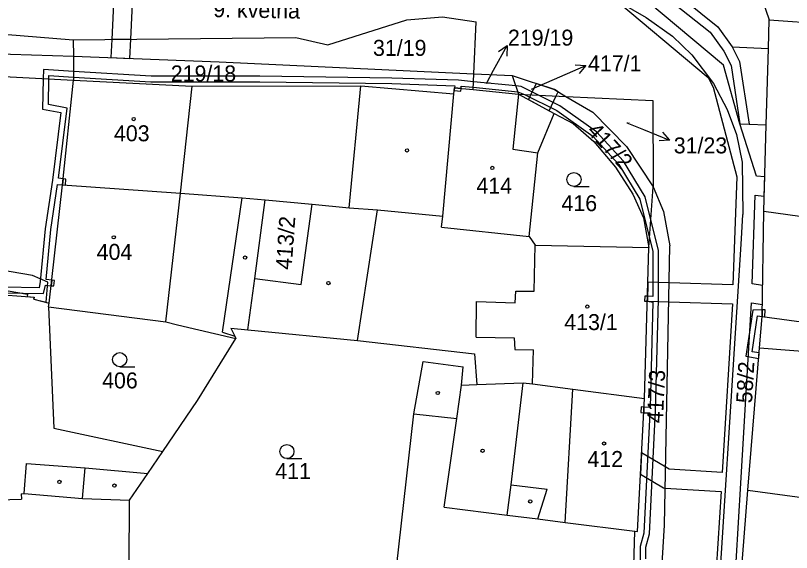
# Model space of a CAD drawing. Extents: x -785744 to -782822, y -1067550 to -1063910.
# Drawn here: x -783553.3 to -783470.7, y -1065309.9 to -1065252.8 of the extents above; entities that cross this region are included whole.
import ezdxf

# ---------------------------------------------------------------- set-up
doc = ezdxf.new("R2010")
doc.units = 0
for name, color, linetype in [('Hranice parcel', 7, 'Continuous'), ('Parcelní čísla', 7, 'Continuous'), ('Pop_ČP_popisy', 7, 'Continuous'), ('Vnitřní kresba', 7, 'Continuous'), ('Věcná břemena k části', 7, 'Continuous'), ('Značky budov', 7, 'Continuous'), ('Značky kultur', 7, 'Continuous')]:
    doc.layers.add(name, color=color, linetype=linetype)

msp = doc.modelspace()

# ---------------------------------------------------------------- linework, layer by layer
at = {"layer": 'Hranice parcel'}
for points in [[(-783474.48, -1065249.17), (-783473.08, -1065253.23)], [(-783489.01, -1065251.32), (-783486.18, -1065252.95)], [(-783577.61, -1065252.87), (-783547.17, -1065255.35)], [(-783520.08, -1065255.86), (-783511.67, -1065253.21)], [(-783511.67, -1065253.21), (-783507.86, -1065252.91)], [(-783507.86, -1065252.91), (-783504.29, -1065253.43)], [(-783486.18, -1065252.95), (-783483.37, -1065254.95)], [(-783473.16, -1065256.28), (-783473.08, -1065253.23)], [(-783473.08, -1065253.23), (-783461.1, -1065254.06)], [(-783504.52, -1065258.95), (-783504.29, -1065253.43)], [(-783547.17, -1065255.35), (-783523.47, -1065255.09)], [(-783547.17, -1065255.35), (-783547.15, -1065257.08)], [(-783523.47, -1065255.09), (-783520.08, -1065255.86)], [(-783483.37, -1065254.95), (-783481.33, -1065256.94)], [(-783473.4, -1065264.38), (-783473.16, -1065256.28)], [(-783556.11, -1065256.8), (-783547.15, -1065257.08)], [(-783547.15, -1065257.08), (-783531.64, -1065257.7)], [(-783547.15, -1065257.08), (-783547.12, -1065259.65)], [(-783481.33, -1065256.94), (-783479.03, -1065259.99)], [(-783531.64, -1065257.7), (-783504.52, -1065258.95)], [(-783563.98, -1065258.75), (-783547.12, -1065259.65)], [(-783504.61, -1065260.64), (-783504.52, -1065258.95)], [(-783504.52, -1065258.95), (-783500.45, -1065259.14)], [(-783548.3, -1065270.79), (-783547.12, -1065259.65)], [(-783547.12, -1065259.65), (-783534.52, -1065260.28)], [(-783500.45, -1065259.14), (-783495.96, -1065260.64)], [(-783500.45, -1065259.14), (-783499.77, -1065261.12)], [(-783534.52, -1065260.28), (-783516.56, -1065260.23)], [(-783516.56, -1065260.23), (-783506.64, -1065261.09)], [(-783506.64, -1065261.09), (-783506.58, -1065260.44)], [(-783506.58, -1065260.44), (-783504.61, -1065260.64)], [(-783504.61, -1065260.64), (-783499.77, -1065261.12)], [(-783495.96, -1065260.64), (-783494.73, -1065261.37)], [(-783479.03, -1065259.99), (-783477.56, -1065262.77)], [(-783507.84, -1065274.12), (-783506.64, -1065261.09)], [(-783499.77, -1065261.12), (-783495.97, -1065263.19)], [(-783499.77, -1065261.12), (-783494.73, -1065261.37)], [(-783494.73, -1065261.37), (-783491.87, -1065263.05)], [(-783494.73, -1065261.37), (-783485.47, -1065261.82)], [(-783485.47, -1065261.82), (-783485.45, -1065271.01)], [(-783491.87, -1065263.05), (-783488.27, -1065266.71)], [(-783477.56, -1065262.77), (-783476.58, -1065265.44)], [(-783497.72, -1065267.39), (-783495.97, -1065263.19)], [(-783495.97, -1065263.19), (-783493.96, -1065264.27)], [(-783493.96, -1065264.27), (-783491.77, -1065266.16)], [(-783473.67, -1065273.59), (-783473.4, -1065264.38)], [(-783476.58, -1065265.44), (-783475.97, -1065268.37)], [(-783491.77, -1065266.16), (-783489.46, -1065268.91)], [(-783488.27, -1065266.71), (-783485.45, -1065271.01)], [(-783498.64, -1065276.3), (-783497.72, -1065267.39)], [(-783489.46, -1065268.91), (-783487.59, -1065271.78)], [(-783475.97, -1065268.37), (-783475.89, -1065273.94)], [(-783549.73, -1065283.38), (-783548.3, -1065270.79)], [(-783548.3, -1065270.79), (-783535.74, -1065271.69)], [(-783485.89, -1065277.47), (-783485.45, -1065271.01)], [(-783485.45, -1065271.01), (-783484.34, -1065273.63)], [(-783535.74, -1065271.69), (-783529.19, -1065272.17)], [(-783529.19, -1065272.17), (-783526.72, -1065272.4)], [(-783487.59, -1065271.78), (-783486.47, -1065274.3)], [(-783527.85, -1065280.77), (-783526.72, -1065272.4)], [(-783526.72, -1065272.4), (-783521.74, -1065272.86)], [(-783522.89, -1065281.42), (-783521.74, -1065272.86)], [(-783521.74, -1065272.86), (-783517.81, -1065273.23)], [(-783517.81, -1065273.23), (-783514.79, -1065273.46)], [(-783514.79, -1065273.46), (-783507.84, -1065274.12)], [(-783484.34, -1065273.63), (-783483.66, -1065277.28)], [(-783473.84, -1065284.8), (-783473.67, -1065273.59)], [(-783473.67, -1065273.59), (-783463.44, -1065275.02)], [(-783507.96, -1065275.3), (-783507.84, -1065274.12)], [(-783486.47, -1065274.3), (-783485.89, -1065277.47)], [(-783476.03, -1065276.54), (-783475.89, -1065273.94)], [(-783507.96, -1065275.3), (-783498.64, -1065276.3)], [(-783498.64, -1065276.3), (-783498, -1065277.23)], [(-783479.07, -1065323.96), (-783476.03, -1065276.54)], [(-783498, -1065277.23), (-783485.89, -1065277.47)], [(-783486.37, -1065293.56), (-783485.89, -1065277.47)], [(-783484.23, -1065307.04), (-783483.66, -1065277.28)], [(-783528.59, -1065286.25), (-783527.85, -1065280.77)], [(-783527.85, -1065280.77), (-783522.89, -1065281.42)], [(-783555.99, -1065282.4), (-783551.33, -1065282.76)], [(-783551.34, -1065282.96), (-783551.33, -1065282.76)], [(-783551.34, -1065282.96), (-783549.73, -1065283.38)], [(-783549.78, -1065283.78), (-783549.73, -1065283.38)], [(-783549.78, -1065283.78), (-783537.29, -1065285.38)], [(-783549.78, -1065283.78), (-783549.23, -1065296.71)], [(-783537.29, -1065285.38), (-783536.08, -1065285.7)], [(-783474.11, -1065288.16), (-783473.84, -1065284.8)], [(-783473.84, -1065284.8), (-783461.05, -1065286.55)], [(-783536.08, -1065285.7), (-783529.85, -1065287.16)], [(-783530.39, -1065286.07), (-783528.59, -1065286.25)], [(-783530.39, -1065286.07), (-783529.96, -1065286.92)], [(-783528.59, -1065286.25), (-783516.9, -1065287.38)], [(-783529.96, -1065286.92), (-783529.85, -1065287.16)], [(-783533.92, -1065293.77), (-783529.85, -1065287.16)], [(-783516.9, -1065287.38), (-783504.46, -1065288.79)], [(-783475.35, -1065303.31), (-783474.11, -1065288.16)], [(-783504.46, -1065288.79), (-783504.22, -1065292.06)], [(-783510.91, -1065295.17), (-783509.91, -1065289.59)], [(-783509.91, -1065289.59), (-783505.67, -1065290.16)], [(-783505.83, -1065292.12), (-783505.67, -1065290.16)], [(-783504.22, -1065292.06), (-783499.26, -1065291.88)], [(-783500.57, -1065302.74), (-783499.26, -1065291.88)], [(-783499.26, -1065291.88), (-783498.3, -1065291.99)], [(-783498.3, -1065291.99), (-783493.98, -1065292.55)], [(-783505.83, -1065292.12), (-783504.22, -1065292.06)], [(-783493.98, -1065292.55), (-783486.37, -1065293.56)], [(-783487.11, -1065307.72), (-783486.37, -1065293.56)], [(-783537.61, -1065299.18), (-783533.92, -1065293.77)], [(-783512.99, -1065313.76), (-783510.91, -1065295.17)], [(-783549.23, -1065296.71), (-783537.61, -1065299.18)], [(-783539.21, -1065301.52), (-783537.61, -1065299.18)], [(-783541.16, -1065304.39), (-783539.21, -1065301.52)], [(-783500.57, -1065302.74), (-783496.73, -1065303.2)], [(-783497.7, -1065306.38), (-783496.73, -1065303.2)], [(-783476.11, -1065312.86), (-783475.35, -1065303.31)], [(-783475.35, -1065303.31), (-783463.55, -1065304.92)], [(-783560.13, -1065304.49), (-783552.66, -1065304.27)], [(-783552.7, -1065303.7), (-783552.39, -1065303.67)], [(-783552.7, -1065303.7), (-783552.66, -1065304.27)], [(-783552.39, -1065303.67), (-783546.16, -1065304.2)], [(-783546.16, -1065304.2), (-783541.16, -1065304.39)], [(-783541.22, -1065311.31), (-783541.16, -1065304.39)], [(-783497.7, -1065306.38), (-783494.79, -1065306.75)], [(-783494.79, -1065306.75), (-783487.38, -1065307.68)], [(-783487.55, -1065312.54), (-783487.38, -1065307.68)], [(-783487.38, -1065307.68), (-783487.11, -1065307.72)], [(-783484.58, -1065312.91), (-783484.23, -1065307.04)]]:
    msp.add_lwpolyline(points, dxfattribs=at)
at = {"layer": 'Pop_ČP_popisy'}
for p, q in [((-783502.42, -1065258.58), (-783500.965, -1065255.957)), ((-783495.36, -1065259.28), (-783492.614, -1065258.071)), ((-783486.48, -1065264.9), (-783483.695, -1065266.015))]:
    msp.add_line(p, q, dxfattribs=at)
for points in [[(-783501.887, -1065256.589), (-783500.965, -1065255.957), (-783501.013, -1065257.074)], [(-783493.731, -1065258.017), (-783492.614, -1065258.071), (-783493.328, -1065258.932)], [(-783503.19, -1065259.98), (-783502.42, -1065258.58)], [(-783498.38, -1065260.61), (-783495.36, -1065259.28)], [(-783488.26, -1065264.19), (-783486.48, -1065264.9)], [(-783484.437, -1065265.179), (-783483.695, -1065266.015), (-783484.809, -1065266.108)]]:
    msp.add_lwpolyline(points, dxfattribs=at)
at = {"layer": 'Vnitřní kresba'}
for points in [[(-783484.18, -1065249.42), (-783478.56, -1065253.96)], [(-783484.8, -1065250.19), (-783479.37, -1065254.54)], [(-783478.56, -1065253.96), (-783477.03, -1065256.1)], [(-783479.37, -1065254.54), (-783477.92, -1065256.54)], [(-783477.03, -1065256.1), (-783473.16, -1065256.28)], [(-783477.03, -1065256.1), (-783476.26, -1065257.65)], [(-783477.92, -1065256.54), (-783477.15, -1065258.09)], [(-783477.15, -1065258.09), (-783476.21, -1065264.3)], [(-783476.26, -1065257.65), (-783475.21, -1065264.33)], [(-783535.74, -1065271.69), (-783534.52, -1065260.28)], [(-783517.81, -1065273.23), (-783516.56, -1065260.23)], [(-783499.77, -1065261.12), (-783500.38, -1065266.98)], [(-783476.21, -1065264.3), (-783475.21, -1065264.33)], [(-783475.21, -1065264.33), (-783473.4, -1065264.38)], [(-783500.38, -1065266.98), (-783497.72, -1065267.39)], [(-783537.29, -1065285.38), (-783535.74, -1065271.69)], [(-783531.28, -1065286.48), (-783529.19, -1065272.17)], [(-783516.9, -1065287.38), (-783514.79, -1065273.46)], [(-783498.09, -1065282.11), (-783498, -1065277.23)], [(-783500.12, -1065283.37), (-783500.05, -1065282.1)], [(-783500.05, -1065282.1), (-783498.09, -1065282.11)], [(-783504.28, -1065287.03), (-783504.23, -1065283.22)], [(-783504.23, -1065283.22), (-783500.12, -1065283.37)], [(-783531.28, -1065286.48), (-783529.96, -1065286.92)], [(-783504.28, -1065287.03), (-783500.22, -1065287.1)], [(-783500.22, -1065287.1), (-783500.17, -1065288.32)], [(-783500.17, -1065288.32), (-783498.17, -1065288.38)], [(-783498.3, -1065291.99), (-783498.17, -1065288.38)], [(-783474.11, -1065288.16), (-783461.82, -1065289.12)], [(-783506.33, -1065295.68), (-783505.83, -1065292.12)], [(-783494.79, -1065306.75), (-783493.98, -1065292.55)], [(-783510.91, -1065295.17), (-783506.33, -1065295.68)], [(-783507.68, -1065305.13), (-783506.33, -1065295.68)], [(-783552.39, -1065303.67), (-783552.14, -1065300.46)], [(-783552.14, -1065300.46), (-783545.89, -1065300.95)], [(-783546.16, -1065304.2), (-783545.89, -1065300.95)], [(-783545.89, -1065300.95), (-783539.21, -1065301.52)], [(-783500.97, -1065305.97), (-783500.57, -1065302.74)], [(-783507.68, -1065305.13), (-783500.97, -1065305.97)], [(-783500.97, -1065305.97), (-783497.7, -1065306.38)]]:
    msp.add_lwpolyline(points, dxfattribs=at)
at = {"layer": 'Věcná břemena k části'}
for points in [[(-783542.72, -1065248.42), (-783543.06, -1065255.3)], [(-783541.03, -1065255.28), (-783540.7, -1065248.44)], [(-783477.97, -1065258.03), (-783489.29, -1065248.53)], [(-783490.35, -1065250.31), (-783479.59, -1065259.35)], [(-783543.06, -1065255.3), (-783543.15, -1065257.24)], [(-783541.03, -1065255.28), (-783543.06, -1065255.3)], [(-783543.06, -1065255.3), (-783541.03, -1065255.28)], [(-783541.13, -1065257.32), (-783541.03, -1065255.28)], [(-783543.15, -1065257.24), (-783541.13, -1065257.32)], [(-783476.21, -1065264.3), (-783477.97, -1065258.03)], [(-783550.33, -1065258.51), (-783550.35, -1065259.48)], [(-783547.13, -1065258.71), (-783550.33, -1065258.51)], [(-783538.88, -1065259.21), (-783547.13, -1065258.71)], [(-783550.35, -1065259.48), (-783550.43, -1065262.72)], [(-783549.81, -1065262.22), (-783549.75, -1065259.51)], [(-783549.75, -1065259.15), (-783547.12, -1065259.31)], [(-783549.75, -1065259.51), (-783549.75, -1065259.15)], [(-783547.12, -1065259.31), (-783538.9, -1065259.81)], [(-783538.9, -1065259.81), (-783527.3, -1065259.81)], [(-783527.3, -1065259.21), (-783538.88, -1065259.21)], [(-783513.24, -1065259.41), (-783527.3, -1065259.21)], [(-783527.3, -1065259.81), (-783513.26, -1065260.01)], [(-783506.15, -1065259.64), (-783513.24, -1065259.41)], [(-783504.57, -1065259.8), (-783506.15, -1065259.64)], [(-783500.07, -1065260.25), (-783504.57, -1065259.8)], [(-783479.59, -1065259.35), (-783479.05, -1065260.37)], [(-783513.26, -1065260.01), (-783506.56, -1065260.23)], [(-783506.58, -1065260.44), (-783506.61, -1065260.74)], [(-783506.56, -1065260.23), (-783506.58, -1065260.44)], [(-783505.87, -1065260.51), (-783506.58, -1065260.44)], [(-783506.58, -1065260.44), (-783505.87, -1065260.51)], [(-783505.9, -1065260.81), (-783505.87, -1065260.51)], [(-783505.87, -1065260.27), (-783504.6, -1065260.4)], [(-783505.87, -1065260.51), (-783505.87, -1065260.27)], [(-783504.6, -1065260.4), (-783499.85, -1065260.87)], [(-783499.49, -1065260.31), (-783500.07, -1065260.25)], [(-783497.64, -1065261.23), (-783499.49, -1065260.31)], [(-783497.88, -1065260), (-783498.47, -1065261.18)], [(-783495.96, -1065260.64), (-783497.88, -1065260)], [(-783495.54, -1065260.89), (-783495.96, -1065260.64)], [(-783479.05, -1065260.37), (-783476.55, -1065269.92)], [(-783506.61, -1065260.74), (-783505.9, -1065260.81)], [(-783499.85, -1065260.87), (-783499.14, -1065261.15)], [(-783499.14, -1065261.15), (-783495.68, -1065262.88)], [(-783498.47, -1065261.18), (-783498.72, -1065261.69)], [(-783495.36, -1065262.36), (-783497.64, -1065261.23)], [(-783496.52, -1065262.89), (-783495.75, -1065261.32)], [(-783495.75, -1065261.32), (-783495.54, -1065260.89)], [(-783547.81, -1065262.62), (-783549.81, -1065262.22)], [(-783498.72, -1065261.69), (-783496.52, -1065262.89)], [(-783550.43, -1065262.72), (-783548.47, -1065263.1)], [(-783548.47, -1065263.1), (-783549.37, -1065270.3)], [(-783548.74, -1065270.09), (-783547.81, -1065262.62)], [(-783495.68, -1065262.88), (-783491.87, -1065265.6)], [(-783491.47, -1065265.14), (-783495.36, -1065262.36)], [(-783474.45, -1065269.86), (-783476.21, -1065264.3)], [(-783491.87, -1065265.6), (-783489.09, -1065268.64)], [(-783488.61, -1065268.28), (-783491.47, -1065265.14)], [(-783489.09, -1065268.64), (-783486.85, -1065272.32)], [(-783486.29, -1065272.08), (-783488.61, -1065268.28)], [(-783549.37, -1065270.3), (-783550.15, -1065275.46)], [(-783548.23, -1065270.16), (-783548.74, -1065270.09)], [(-783548.23, -1065270.16), (-783548.3, -1065270.79), (-783548, -1065270.81)], [(-783548.3, -1065270.79), (-783548.23, -1065270.16)], [(-783548, -1065270.81), (-783547.94, -1065270.19), (-783548.23, -1065270.16)], [(-783476.55, -1065269.92), (-783476.96, -1065281.45)], [(-783473.56, -1065269.95), (-783474.45, -1065269.86)], [(-783473.62, -1065271.99), (-783473.56, -1065269.95)], [(-783549.55, -1065275.54), (-783548.83, -1065270.75)], [(-783548.83, -1065270.75), (-783548.3, -1065270.79)], [(-783485.69, -1065274.51), (-783486.29, -1065272.08)], [(-783474.9, -1065281.33), (-783474.57, -1065271.89)], [(-783474.57, -1065271.89), (-783473.62, -1065271.99)], [(-783486.85, -1065272.32), (-783485.82, -1065276.46)], [(-783484.88, -1065277.76), (-783485.69, -1065274.51)], [(-783550.15, -1065275.46), (-783550.67, -1065281.1)], [(-783550.04, -1065280.87), (-783549.55, -1065275.54)], [(-783485.82, -1065276.46), (-783485.48, -1065277.84)], [(-783485.48, -1065277.84), (-783485.48, -1065282.68)], [(-783484.88, -1065283), (-783484.88, -1065277.76)], [(-783551.49, -1065280.44), (-783561.66, -1065278.69)], [(-783549.86, -1065281.14), (-783551.49, -1065280.44)], [(-783561.72, -1065280.75), (-783552.02, -1065282.42)], [(-783550.67, -1065281.1), (-783550.8, -1065281.76)], [(-783550.06, -1065283.29), (-783549.86, -1065281.14)], [(-783549.45, -1065280.93), (-783550.04, -1065280.87)], [(-783549.45, -1065280.93), (-783549.52, -1065281.53), (-783549.22, -1065281.56)], [(-783549.52, -1065281.53), (-783549.45, -1065280.93)], [(-783549.22, -1065281.56), (-783549.15, -1065280.97), (-783549.45, -1065280.93)], [(-783486, -1065281.17), (-783486.06, -1065283.19)], [(-783483.74, -1065281.24), (-783486, -1065281.17)], [(-783476.96, -1065281.45), (-783483.74, -1065281.24)], [(-783550.8, -1065281.76), (-783554.6, -1065281.68)], [(-783550.32, -1065282.38), (-783550.13, -1065281.47)], [(-783550.13, -1065281.47), (-783549.52, -1065281.53)], [(-783473.79, -1065281.5), (-783474.9, -1065281.33)], [(-783473.82, -1065283.54), (-783473.79, -1065281.5)], [(-783554.64, -1065282.28), (-783550.32, -1065282.38)], [(-783552.02, -1065282.42), (-783552.05, -1065282.7)], [(-783552.05, -1065282.7), (-783551.33, -1065282.76)], [(-783551.33, -1065282.76), (-783551.34, -1065282.96)], [(-783551.34, -1065282.96), (-783550.06, -1065283.29)], [(-783486.34, -1065282.64), (-783486.36, -1065283.18)], [(-783486.04, -1065282.65), (-783486.34, -1065282.64)], [(-783486.06, -1065283.19), (-783486.04, -1065282.65)], [(-783486.04, -1065282.65), (-783486.06, -1065283.19)], [(-783485.48, -1065282.68), (-783486.04, -1065282.65)], [(-783486.36, -1065283.18), (-783486.06, -1065283.19)], [(-783486.06, -1065283.19), (-783483.77, -1065283.26)], [(-783486.06, -1065283.19), (-783485.49, -1065283.28)], [(-783485.49, -1065283.28), (-783485.77, -1065294.49)], [(-783485.18, -1065294.81), (-783484.88, -1065283)], [(-783483.77, -1065283.26), (-783477, -1065283.48)], [(-783477, -1065283.48), (-783478.09, -1065301.43)], [(-783476.1, -1065302.56), (-783474.97, -1065283.37)], [(-783474.97, -1065283.37), (-783473.82, -1065283.54)], [(-783474.85, -1065284.15), (-783475.57, -1065289.05)], [(-783473.83, -1065284.11), (-783474.85, -1065284.15)], [(-783473.83, -1065284.11), (-783473.84, -1065284.8), (-783473.54, -1065284.84)], [(-783473.84, -1065284.8), (-783473.83, -1065284.11)], [(-783473.54, -1065284.84), (-783473.53, -1065284.11), (-783473.83, -1065284.11)], [(-783474.89, -1065288.57), (-783474.33, -1065284.73)], [(-783474.33, -1065284.73), (-783473.84, -1065284.8)], [(-783474.15, -1065288.7), (-783474.89, -1065288.57)], [(-783474.2, -1065289.3), (-783474.15, -1065288.7)], [(-783475.57, -1065289.05), (-783474.2, -1065289.3)], [(-783486.42, -1065294.47), (-783486.72, -1065294.45), (-783486.75, -1065295.05)], [(-783486.75, -1065295.05), (-783486.45, -1065295.07), (-783486.42, -1065294.47)], [(-783486.42, -1065294.47), (-783486.45, -1065295.07)], [(-783485.77, -1065294.49), (-783486.42, -1065294.47)], [(-783486.45, -1065295.07), (-783485.79, -1065295.09)], [(-783485.79, -1065295.09), (-783486.42, -1065307.88)], [(-783485.82, -1065307.98), (-783485.18, -1065294.81)], [(-783486.67, -1065299.33), (-783486.79, -1065301.62)], [(-783484.11, -1065300.87), (-783486.67, -1065299.33)], [(-783483.74, -1065301.09), (-783484.11, -1065300.87)], [(-783478.09, -1065301.43), (-783483.74, -1065301.09)], [(-783486.79, -1065301.62), (-783484.36, -1065303.08)], [(-783476.87, -1065315.15), (-783476.1, -1065302.56)], [(-783484.36, -1065303.08), (-783484.15, -1065303.09)], [(-783484.15, -1065303.09), (-783478.21, -1065303.45)], [(-783478.21, -1065303.45), (-783478.72, -1065311.75)], [(-783486.42, -1065307.88), (-783486.82, -1065309.32)], [(-783486.22, -1065309.4), (-783485.82, -1065307.98)], [(-783486.82, -1065309.32), (-783486.82, -1065310.89)], [(-783486.22, -1065310.62), (-783486.22, -1065309.4)]]:
    msp.add_lwpolyline(points, dxfattribs=at)
at = {"layer": 'Značky budov'}
for centre in [(-783540.73, -1065263.79), (-783511.64, -1065267.13), (-783502.56, -1065268.99), (-783542.85, -1065276.38), (-783528.87, -1065278.54), (-783520, -1065281.26), (-783492.45, -1065283.76), (-783508.36, -1065292.96), (-783490.67, -1065298.34), (-783503.6, -1065299.12), (-783548.63, -1065302.43), (-783542.78, -1065302.82), (-783498.53, -1065304.51)]:
    msp.add_circle(centre, 0.175, dxfattribs=at)
at = {"layer": 'Značky kultur'}
for p, q in [((-783493.87, -1065270.97), (-783492.27, -1065270.97)), ((-783542.22, -1065290.16), (-783540.62, -1065290.16)), ((-783524.42, -1065299.95), (-783522.82, -1065299.95))]:
    msp.add_line(p, q, dxfattribs=at)
for centre in [(-783493.87, -1065270.22), (-783542.22, -1065289.41), (-783524.42, -1065299.2)]:
    msp.add_circle(centre, 0.75, dxfattribs=at)

# ---------------------------------------------------------------- texts
at = {"layer": 'Parcelní čísla'}
for s, height, p in [('31/19', 1.7, (-783515.26, -1065257.05)), ('219/18', 1.7, (-783536.78, -1065259.77)), ('219/19', 0.1, (-783503.19, -1065259.98)), ('417/1', 0.1, (-783498.38, -1065260.61)), ('403', 1.7, (-783542.83, -1065266.15)), ('31/23', 0.1, (-783488.26, -1065264.19)), ('414', 1.7, (-783504.25, -1065271.72)), ('416', 1.7, (-783495.2, -1065273.59)), ('404', 1.7, (-783544.67, -1065278.78)), ('413/1', 1.7, (-783494.9, -1065286.26)), ('406', 1.7, (-783544.09, -1065292.47)), ('412', 1.7, (-783492.44, -1065300.84)), ('411', 1.7, (-783525.66, -1065302.13))]:
    msp.add_text(s, height=height, dxfattribs=at).set_placement(p)
for s, rotation, p in [('417/2', 312.6627, (-783492.58, -1065265.12)), ('413/2', 85.83777, (-783523.93, -1065279.87)), ('417/3', 87.41835, (-783484.41, -1065296.21))]:
    msp.add_text(s, height=1.7, rotation=rotation, dxfattribs=at).set_placement(p)
at = {"layer": 'Pop_ČP_popisy'}
for s, rotation, p in [('9. května', 358.99686, (-783532.27, -1065252.92)), ('58/2', 86.6997, (-783474.924, -1065294.084))]:
    msp.add_text(s, height=1.7, rotation=rotation, dxfattribs=at).set_placement(p)
for s, p in [('219/19', (-783500.897, -1065255.96)), ('417/1', (-783492.379, -1065258.7)), ('31/23', (-783483.252, -1065267.44))]:
    msp.add_text(s, height=1.7, dxfattribs=at).set_placement(p)

doc.saveas('drawing.dxf')
